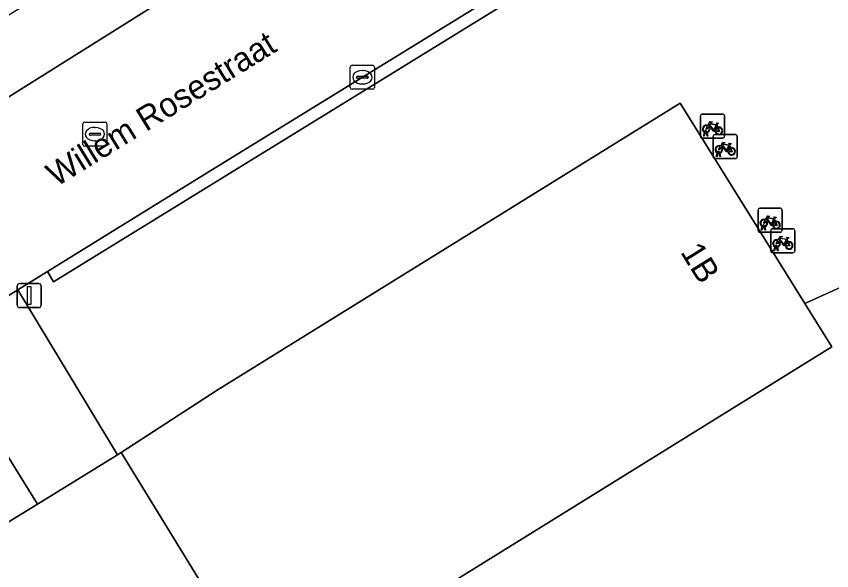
# Model space of a CAD drawing. Extents: x 160030 to 160839, y 385325 to 386450.
# Drawn here: x 160511.59 to 160545.46, y 386298.37 to 386321.42 of the extents above; entities that cross this region are included whole.
import ezdxf

# ---------------------------------------------------------------- set-up
doc = ezdxf.new("R2010")
doc.units = 0
for name, color, linetype in [('IMGEO_Erf', 7, 'Continuous'), ('IMGEO_Fietsenrek', 7, 'Continuous'), ('IMGEO_Kolk', 7, 'Continuous'), ('IMGEO_Lichtmast', 7, 'Continuous'), ('IMGEO_Muur', 7, 'Continuous'), ('IMGEO_Openbare_ruimte_label', 7, 'Continuous'), ('IMGEO_Pand', 7, 'Continuous'), ('IMGEO_Pand_nummerreeks', 7, 'Continuous'), ('IMGEO_Rijbaan_lokaal_open', 7, 'Continuous'), ('IMGEO_Rioolput', 7, 'Continuous'), ('IMGEO_Voetpad_open', 7, 'Continuous')]:
    doc.layers.add(name, color=color, linetype=linetype)

msp = doc.modelspace()

# ---------------------------------------------------------------- linework, layer by layer
at = {"layer": 'IMGEO_Erf'}
msp.add_lwpolyline([(160544.343, 386309.478), (160545.463, 386307.672), (160528.927, 386297.417), (160525.586, 386295.345), (160527.215, 386292.719), (160523.747, 386290.568), (160529.99, 386280.395), (160556.804, 386292.876), (160554.286, 386298.295), (160552.64, 386301.839), (160548.264, 386311.258)], close=True, dxfattribs=at)
at = {"layer": 'IMGEO_Fietsenrek'}
for p, q in [((160540.012, 386316.426), (160540.012, 386317.267)), ((160540.012, 386317.267), (160540.012, 386316.426)), ((160540.087, 386317.351), (160540.928, 386317.351)), ((160540.928, 386317.351), (160540.087, 386317.351)), ((160541.012, 386317.276), (160541.012, 386316.435)), ((160541.012, 386316.435), (160541.012, 386317.276)), ((160540.699, 386316.9), (160540.735, 386316.805)), ((160540.139, 386316.435), (160540.178, 386316.595)), ((160540.173, 386316.435), (160540.139, 386316.435)), ((160540.208, 386316.583), (160540.173, 386316.435)), ((160540.25, 386316.607), (160540.249, 386316.611)), ((160540.291, 386316.435), (160540.257, 386316.577)), ((160540.281, 386316.618), (160540.282, 386316.611)), ((160540.289, 386316.581), (160540.324, 386316.435)), ((160540.324, 386316.435), (160540.291, 386316.435)), ((160540.539, 386315.576), (160540.539, 386316.417)), ((160540.539, 386316.417), (160540.539, 386315.576)), ((160540.614, 386316.501), (160541.455, 386316.501)), ((160541.455, 386316.501), (160540.614, 386316.501)), ((160541.539, 386316.426), (160541.539, 386315.585)), ((160541.539, 386315.585), (160541.539, 386316.426)), ((160540.937, 386316.351), (160540.096, 386316.351)), ((160540.096, 386316.351), (160540.937, 386316.351)), ((160540.666, 386315.585), (160540.705, 386315.745)), ((160540.735, 386315.733), (160540.7, 386315.585)), ((160540.777, 386315.757), (160540.776, 386315.761)), ((160540.818, 386315.585), (160540.784, 386315.727)), ((160540.808, 386315.768), (160540.809, 386315.761)), ((160540.816, 386315.731), (160540.851, 386315.585)), ((160541.226, 386316.05), (160541.262, 386315.955)), ((160541.464, 386315.501), (160540.623, 386315.501)), ((160540.623, 386315.501), (160541.464, 386315.501)), ((160540.7, 386315.585), (160540.666, 386315.585)), ((160540.851, 386315.585), (160540.818, 386315.585)), ((160542.403, 386312.514), (160542.403, 386313.355)), ((160542.403, 386313.355), (160542.403, 386312.514)), ((160542.478, 386313.439), (160543.319, 386313.439)), ((160543.319, 386313.439), (160542.478, 386313.439)), ((160543.403, 386313.364), (160543.403, 386312.523)), ((160543.403, 386312.523), (160543.403, 386313.364)), ((160542.53, 386312.523), (160542.569, 386312.683)), ((160542.641, 386312.695), (160542.64, 386312.699)), ((160542.672, 386312.706), (160542.673, 386312.699)), ((160543.09, 386312.988), (160543.126, 386312.893)), ((160543.328, 386312.439), (160542.487, 386312.439)), ((160542.487, 386312.439), (160543.328, 386312.439)), ((160542.564, 386312.523), (160542.53, 386312.523)), ((160542.599, 386312.671), (160542.564, 386312.523)), ((160542.682, 386312.523), (160542.648, 386312.665)), ((160542.68, 386312.669), (160542.715, 386312.523)), ((160542.715, 386312.523), (160542.682, 386312.523)), ((160542.93, 386311.664), (160542.93, 386312.505)), ((160542.93, 386312.505), (160542.93, 386311.664)), ((160543.005, 386312.589), (160543.846, 386312.589)), ((160543.846, 386312.589), (160543.005, 386312.589)), ((160543.93, 386312.514), (160543.93, 386311.673)), ((160543.93, 386311.673), (160543.93, 386312.514)), ((160543.617, 386312.138), (160543.653, 386312.043)), ((160543.057, 386311.673), (160543.096, 386311.833)), ((160543.091, 386311.673), (160543.057, 386311.673)), ((160543.126, 386311.821), (160543.091, 386311.673)), ((160543.168, 386311.845), (160543.167, 386311.849)), ((160543.209, 386311.673), (160543.175, 386311.815)), ((160543.199, 386311.856), (160543.2, 386311.849)), ((160543.207, 386311.819), (160543.242, 386311.673)), ((160543.242, 386311.673), (160543.209, 386311.673)), ((160543.855, 386311.589), (160543.014, 386311.589)), ((160543.014, 386311.589), (160543.855, 386311.589))]:
    msp.add_line(p, q, dxfattribs=at)
for points in [[(160540.346, 386316.825), (160540.294, 386316.735), (160540.254, 386316.71), (160540.255, 386316.757), (160540.31, 386316.851)], [(160540.325, 386316.877), (160540.42, 386317.041), (160540.506, 386317.027), (160540.508, 386317.018), (160540.452, 386317.007), (160540.425, 386316.962), (160540.681, 386316.921)], [(160540.621, 386316.633), (160540.571, 386316.633), (160540.38, 386316.884), (160540.361, 386316.852)], [(160540.668, 386316.896), (160540.411, 386316.937), (160540.394, 386316.908), (160540.561, 386316.688), (160540.668, 386316.896)], [(160540.716, 386316.798), (160540.686, 386316.875), (160540.577, 386316.657), (160540.62, 386316.657)], [(160540.65, 386316.657), (160540.77, 386316.656), (160540.726, 386316.77)], [(160540.746, 386316.777), (160540.801, 386316.632), (160540.651, 386316.632)], [(160540.681, 386316.921), (160540.706, 386316.97), (160540.7, 386316.974), (160540.677, 386316.978), (160540.665, 386316.985), (160540.664, 386316.988), (160540.666, 386316.993), (160540.761, 386316.978), (160540.763, 386316.968), (160540.753, 386316.955), (160540.741, 386316.949), (160540.727, 386316.955), (160540.699, 386316.9)], [(160540.852, 386316.027), (160540.947, 386316.191), (160541.033, 386316.177), (160541.035, 386316.168), (160540.979, 386316.157), (160540.952, 386316.112), (160541.208, 386316.071)], [(160541.195, 386316.046), (160540.938, 386316.087), (160540.921, 386316.058), (160541.088, 386315.838), (160541.195, 386316.046)], [(160541.208, 386316.071), (160541.233, 386316.12), (160541.227, 386316.124), (160541.204, 386316.128), (160541.192, 386316.135), (160541.191, 386316.138), (160541.193, 386316.143), (160541.288, 386316.128), (160541.29, 386316.118), (160541.28, 386316.105), (160541.268, 386316.099), (160541.254, 386316.105), (160541.226, 386316.05)], [(160540.873, 386315.975), (160540.821, 386315.885), (160540.781, 386315.86), (160540.782, 386315.907), (160540.837, 386316.001)], [(160541.148, 386315.783), (160541.098, 386315.783), (160540.907, 386316.034), (160540.888, 386316.002)], [(160541.243, 386315.948), (160541.213, 386316.025), (160541.104, 386315.807), (160541.147, 386315.807)], [(160541.177, 386315.807), (160541.297, 386315.806), (160541.253, 386315.92)], [(160541.273, 386315.927), (160541.328, 386315.782), (160541.178, 386315.782)], [(160542.716, 386312.965), (160542.811, 386313.129), (160542.897, 386313.115), (160542.899, 386313.106), (160542.843, 386313.095), (160542.816, 386313.05), (160543.072, 386313.009)], [(160543.059, 386312.984), (160542.802, 386313.025), (160542.785, 386312.996), (160542.952, 386312.776), (160543.059, 386312.984)], [(160543.072, 386313.009), (160543.097, 386313.058), (160543.091, 386313.062), (160543.068, 386313.066), (160543.056, 386313.073), (160543.055, 386313.076), (160543.057, 386313.081), (160543.152, 386313.066), (160543.154, 386313.056), (160543.144, 386313.043), (160543.132, 386313.037), (160543.118, 386313.043), (160543.09, 386312.988)], [(160542.737, 386312.913), (160542.685, 386312.823), (160542.645, 386312.798), (160542.646, 386312.845), (160542.701, 386312.939)], [(160543.012, 386312.721), (160542.962, 386312.721), (160542.771, 386312.972), (160542.752, 386312.94)], [(160543.107, 386312.886), (160543.077, 386312.963), (160542.968, 386312.745), (160543.011, 386312.745)], [(160543.041, 386312.745), (160543.161, 386312.744), (160543.117, 386312.858)], [(160543.137, 386312.865), (160543.192, 386312.72), (160543.042, 386312.72)], [(160543.264, 386312.063), (160543.212, 386311.973), (160543.172, 386311.948), (160543.173, 386311.995), (160543.228, 386312.089)], [(160543.243, 386312.115), (160543.338, 386312.279), (160543.424, 386312.265), (160543.426, 386312.256), (160543.37, 386312.245), (160543.343, 386312.2), (160543.599, 386312.159)], [(160543.539, 386311.871), (160543.489, 386311.871), (160543.298, 386312.122), (160543.279, 386312.09)], [(160543.586, 386312.134), (160543.329, 386312.175), (160543.312, 386312.146), (160543.479, 386311.926), (160543.586, 386312.134)], [(160543.634, 386312.036), (160543.604, 386312.113), (160543.495, 386311.895), (160543.538, 386311.895)], [(160543.568, 386311.895), (160543.688, 386311.894), (160543.644, 386312.008)], [(160543.664, 386312.015), (160543.719, 386311.87), (160543.569, 386311.87)], [(160543.599, 386312.159), (160543.624, 386312.208), (160543.618, 386312.212), (160543.595, 386312.216), (160543.583, 386312.223), (160543.582, 386312.226), (160543.584, 386312.231), (160543.679, 386312.216), (160543.681, 386312.206), (160543.671, 386312.193), (160543.659, 386312.187), (160543.645, 386312.193), (160543.617, 386312.138)]]:
    msp.add_lwpolyline(points, dxfattribs=at)
for centre, radius, start, end in [((160540.09, 386317.273), 0.0779, 92.4484, 184.2845), ((160540.09, 386317.273), 0.0779, 92.4484, 184.2845), ((160540.934, 386317.273), 0.0779, 2.4484, 94.2845), ((160540.934, 386317.273), 0.0779, 2.4484, 94.2845), ((160540.252, 386316.736), 0.159, 62.6766, 242.1369), ((160540.252, 386316.736), 0.129, 63.3192, 238.903), ((160540.252, 386316.736), 0.129, 283.6043, 43.4302), ((160540.252, 386316.736), 0.159, 283.5766, 46.6042), ((160540.779, 386316.652), 0.159, 113.3408, 178.3217), ((160540.779, 386316.652), 0.159, 187.0065, 105.7708), ((160540.779, 386316.652), 0.129, 113.923, 177.9556), ((160540.779, 386316.652), 0.129, 188.6715, 104.5883), ((160540.09, 386316.429), 0.0779, 182.4484, 274.2845), ((160540.09, 386316.429), 0.0779, 182.4484, 274.2845), ((160540.232, 386316.607), 0.0499, 12.8025, 158.6934), ((160540.252, 386316.736), 0.159, 253.9967, 271.7867), ((160540.232, 386316.607), 0.0174, 12.8025, 163.4502), ((160540.252, 386316.736), 0.129, 253.415, 269.0204), ((160540.617, 386316.423), 0.0779, 92.4484, 184.2845), ((160540.617, 386316.423), 0.0779, 92.4484, 184.2845), ((160540.934, 386316.429), 0.0779, 272.4484, 4.2845), ((160540.934, 386316.429), 0.0779, 272.4484, 4.2845), ((160541.461, 386316.423), 0.0779, 2.4484, 94.2845), ((160541.461, 386316.423), 0.0779, 2.4484, 94.2845), ((160540.779, 386315.886), 0.159, 62.6766, 242.1369), ((160540.779, 386315.886), 0.129, 63.3192, 238.903), ((160540.759, 386315.757), 0.0499, 12.8025, 158.6934), ((160540.779, 386315.886), 0.159, 253.9967, 271.7867), ((160540.759, 386315.757), 0.0174, 12.8025, 163.4502), ((160540.779, 386315.886), 0.129, 253.415, 269.0204), ((160540.779, 386315.886), 0.129, 283.6043, 43.4302), ((160540.779, 386315.886), 0.159, 283.5766, 46.6042), ((160541.306, 386315.802), 0.159, 113.3408, 178.3217), ((160541.306, 386315.802), 0.159, 187.0065, 105.7708), ((160541.306, 386315.802), 0.129, 113.923, 177.9556), ((160541.306, 386315.802), 0.129, 188.6715, 104.5883), ((160540.617, 386315.579), 0.0779, 182.4484, 274.2845), ((160540.617, 386315.579), 0.0779, 182.4484, 274.2845), ((160541.461, 386315.579), 0.0779, 272.4484, 4.2845), ((160541.461, 386315.579), 0.0779, 272.4484, 4.2845), ((160542.481, 386313.361), 0.0779, 92.4484, 184.2845), ((160542.481, 386313.361), 0.0779, 92.4484, 184.2845), ((160543.325, 386313.361), 0.0779, 2.4484, 94.2845), ((160543.325, 386313.361), 0.0779, 2.4484, 94.2845), ((160542.643, 386312.824), 0.159, 62.6766, 242.1369), ((160542.643, 386312.824), 0.129, 63.3192, 238.903), ((160542.623, 386312.695), 0.0499, 12.8025, 158.6934), ((160542.623, 386312.695), 0.0174, 12.8025, 163.4502), ((160542.643, 386312.824), 0.129, 253.415, 269.0204), ((160542.643, 386312.824), 0.129, 283.6043, 43.4302), ((160542.643, 386312.824), 0.159, 283.5766, 46.6042), ((160543.17, 386312.74), 0.159, 113.3408, 178.3217), ((160543.17, 386312.74), 0.159, 187.0065, 105.7708), ((160543.17, 386312.74), 0.129, 113.923, 177.9556), ((160543.17, 386312.74), 0.129, 188.6715, 104.5883), ((160542.481, 386312.517), 0.0779, 182.4484, 274.2845), ((160542.481, 386312.517), 0.0779, 182.4484, 274.2845), ((160542.643, 386312.824), 0.159, 253.9967, 271.7867), ((160543.008, 386312.511), 0.0779, 92.4484, 184.2845), ((160543.008, 386312.511), 0.0779, 92.4484, 184.2845), ((160543.325, 386312.517), 0.0779, 272.4484, 4.2845), ((160543.325, 386312.517), 0.0779, 272.4484, 4.2845), ((160543.852, 386312.511), 0.0779, 2.4484, 94.2845), ((160543.852, 386312.511), 0.0779, 2.4484, 94.2845), ((160543.17, 386311.974), 0.159, 62.6766, 242.1369), ((160543.17, 386311.974), 0.129, 63.3192, 238.903), ((160543.17, 386311.974), 0.129, 283.6043, 43.4302), ((160543.17, 386311.974), 0.159, 283.5766, 46.6042), ((160543.697, 386311.89), 0.159, 113.3408, 178.3217), ((160543.697, 386311.89), 0.159, 187.0065, 105.7708), ((160543.697, 386311.89), 0.129, 113.923, 177.9556), ((160543.697, 386311.89), 0.129, 188.6715, 104.5883), ((160543.008, 386311.667), 0.0779, 182.4484, 274.2845), ((160543.008, 386311.667), 0.0779, 182.4484, 274.2845), ((160543.15, 386311.845), 0.0499, 12.8025, 158.6934), ((160543.17, 386311.974), 0.159, 253.9967, 271.7867), ((160543.15, 386311.845), 0.0174, 12.8025, 163.4502), ((160543.17, 386311.974), 0.129, 253.415, 269.0204), ((160543.852, 386311.667), 0.0779, 272.4484, 4.2845), ((160543.852, 386311.667), 0.0779, 272.4484, 4.2845)]:
    msp.add_arc(centre, radius, start, end, dxfattribs=at)
at = {"layer": 'IMGEO_Kolk'}
for p, q in [((160525.466, 386318.456), (160525.466, 386319.308)), ((160525.541, 386319.382), (160526.393, 386319.382)), ((160525.954, 386319.162), (160525.979, 386319.162)), ((160526.467, 386319.308), (160526.467, 386318.456)), ((160525.725, 386318.876), (160525.725, 386318.888)), ((160526.163, 386318.839), (160525.765, 386318.839)), ((160525.768, 386318.925), (160526.166, 386318.925)), ((160526.209, 386318.888), (160526.209, 386318.876)), ((160525.977, 386318.602), (160525.952, 386318.602)), ((160526.393, 386318.382), (160525.541, 386318.382))]:
    msp.add_line(p, q, dxfattribs=at)
for points in [[(160525.466, 386318.456), (160525.466, 386319.308)], [(160525.541, 386319.382), (160526.393, 386319.382)], [(160526.467, 386319.308), (160526.467, 386318.456)], [(160526.393, 386318.382), (160525.541, 386318.382)]]:
    msp.add_lwpolyline(points, dxfattribs=at)
for centre, radius, start, end in [((160525.543, 386319.306), 0.0765, 91.552, 178.448), ((160525.543, 386319.306), 0.0765, 91.552, 178.448), ((160526.391, 386319.306), 0.0765, 1.552, 88.448), ((160526.391, 386319.306), 0.0765, 1.552, 88.448), ((160525.765, 386318.885), 0.0403, 85.8775, 175.7526), ((160525.762, 386318.875), 0.0366, 178.938, 274.7102), ((160526.166, 386318.882), 0.043, 264.8664, 352.4533), ((160526.17, 386318.887), 0.0386, 1.7309, 96.639), ((160525.543, 386318.458), 0.0765, 181.552, 268.448), ((160525.543, 386318.458), 0.0765, 181.552, 268.448), ((160526.391, 386318.458), 0.0765, 271.552, 358.448), ((160526.391, 386318.458), 0.0765, 271.552, 358.448)]:
    msp.add_arc(centre, radius, start, end, dxfattribs=at)
for centre, major_axis, ratio, start_param, end_param in [((160525.953, 386318.882), (-0.387, 0.002), 0.722429, 4.712389, 7.853982), ((160525.978, 386318.882), (-0.39, 0.002), 0.717154, 1.570796, 4.712389)]:
    msp.add_ellipse(centre, major_axis=major_axis, ratio=ratio, start_param=start_param, end_param=end_param, dxfattribs=at)
at = {"layer": 'IMGEO_Lichtmast'}
for p, q in [((160511.731, 386310.307), (160512.521, 386310.307)), ((160512.521, 386310.307), (160511.731, 386310.307)), ((160511.631, 386309.407), (160511.631, 386310.207)), ((160511.631, 386310.207), (160511.631, 386309.407)), ((160512.621, 386310.207), (160512.621, 386309.407)), ((160512.621, 386309.407), (160512.621, 386310.207)), ((160512.521, 386309.307), (160511.731, 386309.307)), ((160511.731, 386309.307), (160512.521, 386309.307))]:
    msp.add_line(p, q, dxfattribs=at)
msp.add_lwpolyline([(160512.051, 386310.182), (160512.201, 386310.182), (160512.201, 386309.432), (160512.051, 386309.432), (160512.051, 386310.182)], dxfattribs=at)
for centre, start, end in [((160511.731, 386310.207), 90, 180), ((160511.731, 386310.207), 90, 180), ((160512.521, 386310.207), 0, 90), ((160512.521, 386310.207), 360, 90), ((160511.731, 386309.407), 180, 270), ((160511.731, 386309.407), 180, 270), ((160512.521, 386309.407), 270, 0), ((160512.521, 386309.407), 270, 0)]:
    msp.add_arc(centre, 0.1, start, end, dxfattribs=at)
at = {"layer": 'IMGEO_Muur'}
msp.add_lwpolyline([(160552.64, 386301.839), (160548.264, 386311.258), (160544.343, 386309.478)], dxfattribs=at)
at = {"layer": 'IMGEO_Pand'}
for points in [[(160539.175, 386317.811), (160519.934, 386305.877), (160515.945, 386303.28), (160523.747, 386290.568), (160527.215, 386292.719), (160525.586, 386295.345), (160528.927, 386297.417), (160545.463, 386307.672), (160544.343, 386309.478)], [(160497.157, 386291.748), (160500, 386287.116), (160506.31, 386276.834), (160509.851, 386271.064), (160511.822, 386271.977), (160529.99, 386280.395), (160523.747, 386290.568), (160515.945, 386303.28), (160515.792, 386303.186), (160512.468, 386301.146), (160511.249, 386300.398), (160500, 386293.493)]]:
    msp.add_lwpolyline(points, close=True, dxfattribs=at)
at = {"layer": 'IMGEO_Rijbaan_lokaal_open'}
for points in [[(160540.257, 386336.104), (160529.021, 386329.147), (160526.147, 386327.367), (160520.743, 386324.021), (160517.705, 386322.114), (160504.4, 386313.759), (160500, 386310.997), (160497.413, 386309.373), (160490.984, 386305.401), (160489.466, 386304.464), (160485.511, 386302.02), (160476.94, 386296.725), (160475.872, 386296.058), (160472.005, 386293.642), (160459.483, 386285.821)], [(160452.915, 386273.624), (160453.803, 386274.087), (160453.986, 386274.201), (160458.205, 386276.823), (160466.379, 386281.902), (160467.143, 386282.379), (160471.392, 386285.032), (160480.563, 386290.758), (160482.941, 386292.242), (160483.408, 386292.533), (160483.8, 386292.778), (160493.6, 386298.891), (160500, 386302.846), (160506.942, 386307.136), (160507.379, 386307.405), (160508.247, 386307.942), (160511.651, 386310.045), (160512.88, 386310.804), (160519.856, 386315.115), (160543.406, 386329.627), (160544.193, 386330.112)]]:
    msp.add_lwpolyline(points, dxfattribs=at)
at = {"layer": 'IMGEO_Rioolput'}
for p, q in [((160514.356, 386316.091), (160514.356, 386316.943)), ((160514.431, 386317.017), (160515.283, 386317.017)), ((160514.844, 386316.797), (160514.869, 386316.797)), ((160515.357, 386316.943), (160515.357, 386316.091)), ((160514.615, 386316.511), (160514.615, 386316.523)), ((160515.053, 386316.474), (160514.655, 386316.474)), ((160514.658, 386316.56), (160515.056, 386316.56)), ((160515.099, 386316.523), (160515.099, 386316.511)), ((160514.867, 386316.237), (160514.842, 386316.237)), ((160515.283, 386316.017), (160514.431, 386316.017))]:
    msp.add_line(p, q, dxfattribs=at)
for points in [[(160514.356, 386316.091), (160514.356, 386316.943)], [(160514.431, 386317.017), (160515.283, 386317.017)], [(160515.357, 386316.943), (160515.357, 386316.091)], [(160515.283, 386316.017), (160514.431, 386316.017)]]:
    msp.add_lwpolyline(points, dxfattribs=at)
for centre, radius, start, end in [((160514.433, 386316.941), 0.0765, 91.552, 178.448), ((160514.433, 386316.941), 0.0765, 91.552, 178.448), ((160515.281, 386316.941), 0.0765, 1.552, 88.448), ((160515.281, 386316.941), 0.0765, 1.552, 88.448), ((160514.655, 386316.52), 0.0403, 85.8775, 175.7526), ((160514.652, 386316.51), 0.0366, 178.938, 274.7102), ((160515.056, 386316.517), 0.043, 264.8664, 352.4533), ((160515.06, 386316.522), 0.0386, 1.7309, 96.639), ((160514.433, 386316.093), 0.0765, 181.552, 268.448), ((160514.433, 386316.093), 0.0765, 181.552, 268.448), ((160515.281, 386316.093), 0.0765, 271.552, 358.448), ((160515.281, 386316.093), 0.0765, 271.552, 358.448)]:
    msp.add_arc(centre, radius, start, end, dxfattribs=at)
for centre, major_axis, ratio, start_param, end_param in [((160514.843, 386316.517), (-0.387, 0.002), 0.722429, 4.712389, 7.853982), ((160514.868, 386316.517), (-0.39, 0.002), 0.717154, 1.570796, 4.712389)]:
    msp.add_ellipse(centre, major_axis=major_axis, ratio=ratio, start_param=start_param, end_param=end_param, dxfattribs=at)
at = {"layer": 'IMGEO_Voetpad_open'}
for points in [[(160539.041, 386338.769), (160502.464, 386315.979), (160504.4, 386313.759), (160517.705, 386322.114), (160517.441, 386322.538), (160520.479, 386324.445), (160520.743, 386324.021), (160526.147, 386327.367), (160525.886, 386327.792), (160528.76, 386329.572), (160529.021, 386329.147), (160540.257, 386336.104)], [(160544.193, 386330.112), (160543.406, 386329.627), (160543.668, 386329.202), (160535.248, 386324.01), (160513.142, 386310.379), (160512.88, 386310.804), (160511.651, 386310.045), (160515.792, 386303.186), (160515.945, 386303.28), (160519.934, 386305.877), (160539.175, 386317.811), (160544.343, 386309.478), (160548.264, 386311.258), (160552.64, 386301.839), (160564.366, 386307.412), (160563.705, 386309.217), (160563.55, 386309.579)], [(160507.235, 386306.861), (160510.075, 386302.288), (160511.249, 386300.398), (160512.468, 386301.146), (160508.247, 386307.942)]]:
    msp.add_lwpolyline(points, dxfattribs=at)
for points in [[(160512.88, 386310.804), (160513.142, 386310.379), (160535.248, 386324.01), (160543.668, 386329.202), (160543.406, 386329.627), (160519.856, 386315.115)], [(160515.792, 386303.186), (160511.651, 386310.045), (160508.247, 386307.942), (160512.468, 386301.146)]]:
    msp.add_lwpolyline(points, close=True, dxfattribs=at)

# ---------------------------------------------------------------- texts
at = {"layer": 'IMGEO_Openbare_ruimte_label'}
msp.add_text('Willem Rosestraat', height=1, rotation=31.6713, dxfattribs=at).set_placement((160513.248, 386314.302))
at = {"layer": 'IMGEO_Pand_nummerreeks'}
msp.add_text('1B', height=1, rotation=301.8063, dxfattribs=at).set_placement((160539.155, 386311.619))

doc.saveas('drawing.dxf')
